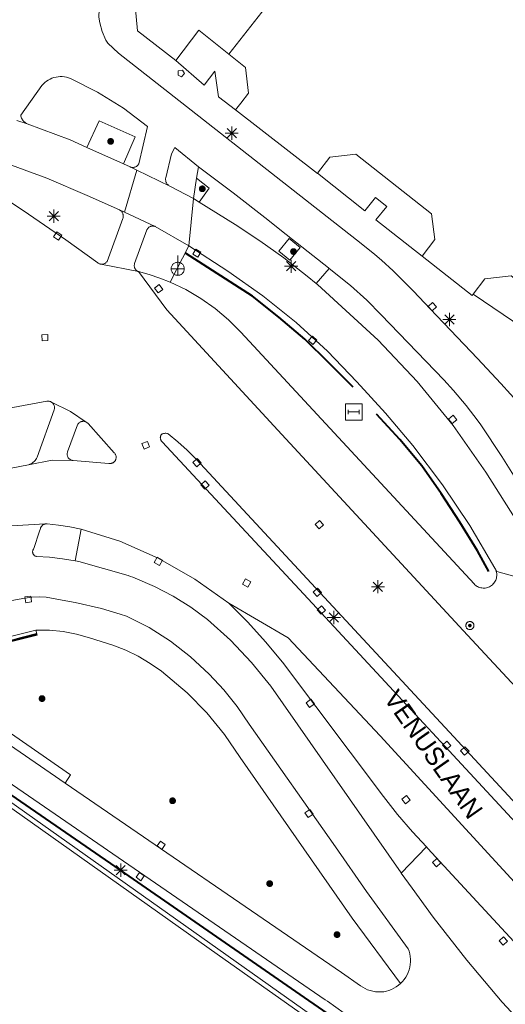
# Model space of a CAD drawing. Header units: metres. Extents: x 135779 to 137489, y 452643 to 455118.
# Tile 474 of 489: x 137192 to 137229, y 454694 to 454769. Entities that reach past the tile are written whole.
import ezdxf

# ---------------------------------------------------------------- set-up
doc = ezdxf.new("R2010")
doc.units = ezdxf.units.M
doc.linetypes.add('DGN_Style_4', pattern=[89.853097, 44.898487, -22.449243, 0.056123, -22.449243])
for name, color, linetype, lineweight in [('KTop_BTD_Groenvoorziening_gras- en kruidachtigen', 62, 'Continuous', 13), ('KTop_ORL_Weg_Straatnaam (t)', 7, 'Continuous', 13), ('KTop_OWG_Verkeerseiland', 2, 'Continuous', 13), ('KTop_OWG_Verkeerseiland_open verharding', 2, 'Continuous', 13), ('KTop_PAL_Lichtmast', 40, 'Continuous', 13), ('KTop_PAL_Portaal', 222, 'Continuous', 13), ('KTop_PND_Grondvlaksituatie van BAG-pand [tachy]', 1, 'Continuous', 13), ('KTop_PUT_Brandkraan of -put', 1, 'Continuous', 13), ('KTop_PUT_Inspectie- of rioolput', 15, 'Continuous', 13), ('KTop_PUT_Kolk', 15, 'Continuous', 13), ('KTop_SHD_Hek (l)', 15, 'DGN_Style_4', 40), ('KTop_SHD_Kademuur', 16, 'Continuous', 13), ('KTop_SHD_Muur', 15, 'Continuous', 13), ('KTop_STM_Abri', 40, 'Continuous', 13), ('KTop_VGO_Boom', 92, 'Continuous', 13), ('KTop_WGD_Fietspad', 40, 'Continuous', 13), ('KTop_WGD_OV-baan', 251, 'Continuous', 13), ('KTop_WGD_Rijbaan_Lokale weg', 251, 'Continuous', 13), ('KTop_WGD_Rijbaan_Lokale weg_OV-strook', 251, 'Continuous', 13), ('KTop_WGD_Voetpad', 251, 'Continuous', 13), ('KTop_WGD_Voetpad_bushalte', 251, 'Continuous', 13)]:
    doc.layers.add(name, color=color, linetype=linetype, lineweight=lineweight)
doc.styles.add('Style-ROVU', font='ROVU.shx')

# ---------------------------------------------------------------- blocks, each defined once
blk = doc.blocks.new('PAL_Lichtmast')
at = {"layer": 'KTop_PAL_Lichtmast'}
for p, q in [((-0.354, -0.354), (0.354, 0.354)), ((0.354, -0.354), (-0.354, 0.354)), ((0, -0.5), (0, 0.5)), ((-0.5, 0), (0.5, 0))]:
    blk.add_line(p, q, dxfattribs=at)
blk = doc.blocks.new('PAL_Portaal')
at = {"layer": 'KTop_PAL_Portaal'}
for p, q in [((0, -0.5), (0, 1)), ((0.5, 0), (-0.5, 0))]:
    blk.add_line(p, q, dxfattribs=at)
at = {"layer": 'KTop_PAL_Portaal', "flags": 128}
blk.add_lwpolyline([(0, 0.5), (-0.052, 0.497), (-0.103, 0.489), (-0.154, 0.475), (-0.203, 0.456), (-0.25, 0.433), (-0.293, 0.404), (-0.334, 0.371), (-0.371, 0.334), (-0.404, 0.293), (-0.433, 0.249), (-0.456, 0.203), (-0.475, 0.154), (-0.489, 0.103), (-0.497, 0.052), (-0.499, 0), (-0.497, -0.052), (-0.489, -0.104), (-0.475, -0.155), (-0.456, -0.203), (-0.433, -0.25), (-0.404, -0.293), (-0.371, -0.334), (-0.334, -0.371), (-0.293, -0.404), (-0.249, -0.433), (-0.203, -0.456), (-0.154, -0.475), (-0.103, -0.489), (-0.052, -0.497), (0, -0.499), (0.052, -0.497), (0.104, -0.489), (0.155, -0.475), (0.203, -0.456), (0.25, -0.433), (0.293, -0.404), (0.334, -0.371), (0.371, -0.334), (0.404, -0.293), (0.433, -0.25), (0.456, -0.203), (0.475, -0.155), (0.489, -0.104), (0.497, -0.052), (0.499, 0), (0.497, 0.052), (0.489, 0.103), (0.475, 0.154), (0.456, 0.203), (0.433, 0.25), (0.404, 0.293), (0.371, 0.334), (0.334, 0.371), (0.293, 0.404), (0.25, 0.433), (0.203, 0.456), (0.155, 0.475), (0.104, 0.489), (0.052, 0.497), (0, 0.5)], dxfattribs=at)
blk = doc.blocks.new('PUT_Kolk')
at = {"layer": 'KTop_PUT_Kolk', "flags": 128}
blk.add_lwpolyline([(0.225, -0.225), (0.225, 0.225), (-0.225, 0.225), (-0.225, -0.225), (0.225, -0.225)], dxfattribs=at)
blk = doc.blocks.new('PUT_Brandkraan_of_-put')
at = {"layer": 'KTop_PUT_Brandkraan of -put'}
for p, q in [((-0.25, 0.034), (0, 0.25)), ((-0.158, -0.25), (-0.25, 0.034)), ((0, 0.25), (0.25, 0.033)), ((0.25, 0.033), (0.158, -0.25)), ((0.158, -0.25), (-0.158, -0.25))]:
    blk.add_line(p, q, dxfattribs=at)
blk = doc.blocks.new('PUT_Inspectie-_of_rioolput')
at = {"layer": 'KTop_PUT_Inspectie- of rioolput', "flags": 128}
for points in [[(0.31, 0), (0.308, 0.032), (0.303, 0.064), (0.294, 0.095), (0.283, 0.126), (0.268, 0.155), (0.25, 0.182), (0.23, 0.207), (0.207, 0.23), (0.182, 0.25), (0.154, 0.268), (0.126, 0.283), (0.095, 0.294), (0.064, 0.303), (0.032, 0.308), (0, 0.309), (-0.032, 0.308), (-0.064, 0.303), (-0.096, 0.294), (-0.126, 0.283), (-0.155, 0.268), (-0.182, 0.25), (-0.207, 0.23), (-0.23, 0.207), (-0.25, 0.182), (-0.268, 0.154), (-0.283, 0.126), (-0.294, 0.095), (-0.303, 0.064), (-0.308, 0.032), (-0.309, 0), (-0.308, -0.032), (-0.303, -0.064), (-0.294, -0.096), (-0.283, -0.126), (-0.268, -0.155), (-0.25, -0.182), (-0.23, -0.207), (-0.207, -0.23), (-0.182, -0.25), (-0.155, -0.268), (-0.126, -0.283), (-0.096, -0.294), (-0.064, -0.303), (-0.032, -0.308), (0, -0.309), (0.032, -0.308), (0.064, -0.303), (0.095, -0.294), (0.126, -0.283), (0.155, -0.268), (0.182, -0.25), (0.207, -0.23), (0.23, -0.207), (0.25, -0.182), (0.268, -0.155), (0.283, -0.126), (0.294, -0.096), (0.303, -0.064), (0.308, -0.032), (0.31, 0)], [(0.095, 0), (0.094, 0.009), (0.092, 0.019), (0.09, 0.029), (0.086, 0.038), (0.082, 0.047), (0.076, 0.055), (0.07, 0.063), (0.063, 0.07), (0.055, 0.076), (0.047, 0.082), (0.038, 0.086), (0.029, 0.09), (0.019, 0.092), (0.009, 0.094), (0, 0.094), (-0.01, 0.094), (-0.02, 0.092), (-0.029, 0.09), (-0.039, 0.086), (-0.048, 0.082), (-0.056, 0.076), (-0.064, 0.07), (-0.071, 0.063), (-0.077, 0.055), (-0.082, 0.047), (-0.087, 0.038), (-0.09, 0.029), (-0.093, 0.019), (-0.094, 0.009), (-0.095, 0), (-0.094, -0.01), (-0.093, -0.02), (-0.09, -0.029), (-0.087, -0.039), (-0.082, -0.048), (-0.077, -0.056), (-0.071, -0.064), (-0.064, -0.071), (-0.056, -0.077), (-0.047, -0.082), (-0.039, -0.087), (-0.029, -0.09), (-0.02, -0.093), (-0.01, -0.094), (0, -0.095), (0.009, -0.094), (0.019, -0.093), (0.029, -0.09), (0.038, -0.087), (0.047, -0.082), (0.055, -0.077), (0.063, -0.071), (0.07, -0.064), (0.076, -0.056), (0.082, -0.047), (0.086, -0.039), (0.09, -0.029), (0.092, -0.02), (0.094, -0.01), (0.095, 0)], [(0.035, 0), (0.034, 0.003), (0.034, 0.007), (0.033, 0.01), (0.031, 0.014), (0.03, 0.017), (0.028, 0.02), (0.026, 0.023), (0.023, 0.026), (0.02, 0.028), (0.017, 0.03), (0.014, 0.031), (0.01, 0.033), (0.007, 0.034), (0.003, 0.034), (0, 0.034), (-0.004, 0.034), (-0.007, 0.034), (-0.011, 0.033), (-0.014, 0.031), (-0.018, 0.03), (-0.021, 0.028), (-0.023, 0.026), (-0.026, 0.023), (-0.028, 0.02), (-0.03, 0.017), (-0.032, 0.014), (-0.033, 0.01), (-0.034, 0.007), (-0.035, 0.003), (-0.035, 0), (-0.035, -0.004), (-0.034, -0.007), (-0.033, -0.011), (-0.032, -0.014), (-0.03, -0.018), (-0.028, -0.021), (-0.026, -0.023), (-0.023, -0.026), (-0.021, -0.028), (-0.017, -0.03), (-0.014, -0.032), (-0.011, -0.033), (-0.007, -0.034), (-0.004, -0.035), (0, -0.035), (0.003, -0.035), (0.007, -0.034), (0.01, -0.033), (0.014, -0.032), (0.017, -0.03), (0.02, -0.028), (0.023, -0.026), (0.026, -0.023), (0.028, -0.021), (0.03, -0.017), (0.031, -0.014), (0.033, -0.011), (0.034, -0.007), (0.034, -0.004), (0.035, 0)], [(0.01, 0.02), (0.007, 0.02), (0.005, 0.021), (0.003, 0.022), (0.001, 0.022), (-0.001, 0.022), (-0.004, 0.022), (-0.006, 0.021), (-0.008, 0.02), (-0.01, 0.019), (-0.012, 0.018), (-0.014, 0.017), (-0.016, 0.015), (-0.017, 0.013), (-0.019, 0.012), (-0.02, 0.009), (-0.021, 0.007), (-0.022, 0.005), (-0.022, 0.003), (-0.022, 0.001), (-0.022, -0.001), (-0.022, -0.004), (-0.022, -0.006), (-0.021, -0.008), (-0.02, -0.01), (-0.019, -0.012), (-0.017, -0.014), (-0.016, -0.016), (-0.014, -0.017), (-0.012, -0.019), (-0.01, -0.02), (-0.008, -0.021), (-0.006, -0.022), (-0.003, -0.022), (-0.001, -0.022), (0.001, -0.022), (0.003, -0.022), (0.005, -0.022), (0.008, -0.021), (0.01, -0.02), (0.012, -0.019), (0.014, -0.017), (0.015, -0.016), (0.017, -0.014), (0.018, -0.012), (0.02, -0.01), (0.02, -0.008), (0.021, -0.006), (0.022, -0.003), (0.022, -0.001), (0.022, 0.001), (0.022, 0.003), (0.021, 0.005), (0.02, 0.008), (0.019, 0.01), (0.018, 0.012), (0.017, 0.014), (0.015, 0.015), (0.013, 0.017), (0.012, 0.018), (0.01, 0.02)]]:
    blk.add_lwpolyline(points, dxfattribs=at)
blk = doc.blocks.new('STM_Abri')
at = {"layer": 'KTop_STM_Abri', "flags": 128}
for points in [[(0.625, -0.625), (0.625, 0.625), (-0.625, 0.625), (-0.625, -0.625), (0.625, -0.625)], [(-0.4165, -0.1565), (-0.4165, 0.1565)], [(-0.4165, 0), (0.4165, 0)], [(0.4165, -0.1565), (0.4165, 0.1565)]]:
    blk.add_lwpolyline(points, dxfattribs=at)
blk = doc.blocks.new('VGO_Boom')
at = {"layer": 'KTop_VGO_Boom', "flags": 128}
for points in [[(0.215, 0), (0.214, 0.022), (0.21, 0.045), (0.204, 0.066), (0.196, 0.087), (0.186, 0.108), (0.174, 0.126), (0.16, 0.144), (0.144, 0.16), (0.126, 0.174), (0.107, 0.186), (0.087, 0.196), (0.066, 0.204), (0.045, 0.21), (0.022, 0.214), (-0.001, 0.215), (-0.023, 0.214), (-0.045, 0.21), (-0.067, 0.204), (-0.088, 0.196), (-0.108, 0.186), (-0.127, 0.174), (-0.144, 0.16), (-0.16, 0.144), (-0.174, 0.126), (-0.187, 0.107), (-0.197, 0.087), (-0.205, 0.066), (-0.211, 0.045), (-0.214, 0.022), (-0.215, -0.001), (-0.214, -0.023), (-0.211, -0.045), (-0.205, -0.067), (-0.197, -0.088), (-0.187, -0.108), (-0.174, -0.127), (-0.16, -0.144), (-0.144, -0.16), (-0.127, -0.174), (-0.108, -0.187), (-0.088, -0.197), (-0.067, -0.205), (-0.045, -0.211), (-0.023, -0.214), (0, -0.215), (0.022, -0.214), (0.045, -0.211), (0.066, -0.205), (0.087, -0.197), (0.108, -0.187), (0.126, -0.174), (0.144, -0.16), (0.16, -0.144), (0.174, -0.127), (0.186, -0.108), (0.196, -0.088), (0.204, -0.067), (0.21, -0.045), (0.214, -0.023), (0.215, -0.001)], [(0.155, 0), (0.154, 0.016), (0.152, 0.032), (0.147, 0.048), (0.142, 0.063), (0.134, 0.078), (0.125, 0.091), (0.115, 0.104), (0.104, 0.115), (0.091, 0.125), (0.077, 0.134), (0.063, 0.142), (0.048, 0.147), (0.032, 0.152), (0.016, 0.154), (-0.001, 0.155), (-0.017, 0.154), (-0.033, 0.152), (-0.048, 0.147), (-0.064, 0.142), (-0.078, 0.134), (-0.092, 0.125), (-0.104, 0.115), (-0.116, 0.104), (-0.126, 0.091), (-0.135, 0.077), (-0.142, 0.063), (-0.148, 0.048), (-0.152, 0.032), (-0.155, 0.016), (-0.155, -0.001), (-0.155, -0.017), (-0.152, -0.033), (-0.148, -0.048), (-0.142, -0.064), (-0.135, -0.078), (-0.126, -0.092), (-0.116, -0.104), (-0.104, -0.116), (-0.092, -0.126), (-0.078, -0.135), (-0.064, -0.142), (-0.048, -0.148), (-0.033, -0.152), (-0.017, -0.155), (0, -0.155), (0.016, -0.155), (0.032, -0.152), (0.048, -0.148), (0.063, -0.142), (0.078, -0.135), (0.091, -0.126), (0.104, -0.116), (0.115, -0.104), (0.125, -0.092), (0.134, -0.078), (0.142, -0.064), (0.147, -0.048), (0.152, -0.033), (0.154, -0.017), (0.155, -0.001)], [(0.095, 0), (0.094, 0.01), (0.093, 0.02), (0.09, 0.029), (0.087, 0.039), (0.082, 0.048), (0.077, 0.056), (0.071, 0.064), (0.064, 0.071), (0.056, 0.077), (0.047, 0.082), (0.039, 0.087), (0.029, 0.09), (0.02, 0.093), (0.01, 0.094), (-0.001, 0.095), (-0.01, 0.094), (-0.02, 0.093), (-0.03, 0.09), (-0.039, 0.087), (-0.048, 0.082), (-0.056, 0.077), (-0.064, 0.071), (-0.071, 0.064), (-0.077, 0.056), (-0.083, 0.047), (-0.087, 0.039), (-0.091, 0.029), (-0.093, 0.02), (-0.095, 0.01), (-0.095, -0.001), (-0.095, -0.01), (-0.093, -0.02), (-0.091, -0.03), (-0.087, -0.039), (-0.083, -0.048), (-0.077, -0.056), (-0.071, -0.064), (-0.064, -0.071), (-0.056, -0.077), (-0.048, -0.083), (-0.039, -0.087), (-0.03, -0.091), (-0.02, -0.093), (-0.01, -0.095), (0, -0.095), (0.01, -0.095), (0.02, -0.093), (0.029, -0.091), (0.039, -0.087), (0.048, -0.083), (0.056, -0.077), (0.064, -0.071), (0.071, -0.064), (0.077, -0.056), (0.082, -0.048), (0.087, -0.039), (0.09, -0.03), (0.093, -0.02), (0.094, -0.01), (0.095, -0.001)], [(0.035, 0), (0.035, 0.004), (0.034, 0.007), (0.033, 0.011), (0.032, 0.014), (0.03, 0.018), (0.028, 0.021), (0.026, 0.023), (0.023, 0.026), (0.021, 0.028), (0.017, 0.03), (0.014, 0.032), (0.011, 0.033), (0.007, 0.034), (0.004, 0.035), (-0.001, 0.035), (-0.004, 0.035), (-0.008, 0.034), (-0.011, 0.033), (-0.015, 0.032), (-0.018, 0.03), (-0.021, 0.028), (-0.024, 0.026), (-0.027, 0.023), (-0.029, 0.021), (-0.031, 0.017), (-0.032, 0.014), (-0.034, 0.011), (-0.035, 0.007), (-0.035, 0.004), (-0.035, -0.001), (-0.035, -0.004), (-0.035, -0.008), (-0.034, -0.011), (-0.032, -0.015), (-0.031, -0.018), (-0.029, -0.021), (-0.027, -0.024), (-0.024, -0.027), (-0.021, -0.029), (-0.018, -0.031), (-0.015, -0.032), (-0.011, -0.034), (-0.008, -0.035), (-0.004, -0.035), (0, -0.035), (0.004, -0.035), (0.007, -0.035), (0.011, -0.034), (0.014, -0.032), (0.018, -0.031), (0.021, -0.029), (0.023, -0.027), (0.026, -0.024), (0.028, -0.021), (0.03, -0.018), (0.032, -0.015), (0.033, -0.011), (0.034, -0.008), (0.035, -0.004), (0.035, 0)]]:
    blk.add_lwpolyline(points, dxfattribs=at)

msp = doc.modelspace()

# ---------------------------------------------------------------- linework, layer by layer
at = {"layer": 'KTop_BTD_Groenvoorziening_gras- en kruidachtigen', "flags": 128}
msp.add_lwpolyline([(137203.861, 454766.021), (137205.611, 454768.341), (137207.881, 454766.511)], dxfattribs=at)
at = {"layer": 'KTop_OWG_Verkeerseiland', "flags": 128}
msp.add_lwpolyline([(137199.866, 454758.184), (137200.762, 454760.215), (137198.027, 454761.442), (137197.099, 454759.409)], dxfattribs=at)
at = {"layer": 'KTop_OWG_Verkeerseiland_open verharding', "flags": 128}
for points in [[(137205.636, 454755.276), (137206.384, 454756.33), (137205.424, 454757.079)], [(137212.511, 454750.863), (137213.285, 454751.808), (137212.449, 454752.492), (137211.675, 454751.547), (137212.511, 454750.863)]]:
    msp.add_lwpolyline(points, dxfattribs=at)
at = {"layer": 'KTop_PND_Grondvlaksituatie van BAG-pand [tachy]', "flags": 128}
for points in [[(137207.881, 454766.511), (137214.571, 454775.031), (137214.647, 454774.971)], [(137207.881, 454766.511), (137209.131, 454765.501), (137209.361, 454763.541), (137208.777, 454762.776), (137208.391, 454762.271)], [(137208.391, 454762.271), (137214.601, 454757.441), (137214.621, 454757.468)], [(137214.621, 454757.468), (137215.541, 454758.691), (137217.521, 454758.901), (137223.281, 454754.381), (137223.521, 454752.431), (137222.559, 454751.172)], [(137222.559, 454751.172), (137226.351, 454748.171), (137226.441, 454748.287)], [(137232.631, 454751.321), (137230.551, 454748.681), (137229.311, 454749.671), (137227.331, 454749.431), (137226.441, 454748.287)]]:
    msp.add_lwpolyline(points, dxfattribs=at)
at = {"layer": 'KTop_SHD_Hek (l)', "flags": 128}
for points in [[(137217.308, 454741.213), (137215.499, 454743.035), (137213.643, 454744.858), (137211.665, 454746.524), (137209.664, 454748.111), (137204.597, 454751.401)], [(137227.612, 454727.215), (137226.769, 454728.782), (137225.415, 454730.954), (137224.006, 454733.137), (137222.523, 454735.227), (137220.871, 454737.24), (137219.095, 454739.171)], [(137185.028, 454719.612), (137186.815, 454720.43), (137188.571, 454721.114), (137190.348, 454721.696), (137192.113, 454722.169), (137193.302, 454722.471)], [(137217.18, 454692.392), (137199.661, 454704.511), (137185.771, 454714.081), (137181.171, 454717.219)]]:
    msp.add_lwpolyline(points, dxfattribs=at)
at = {"layer": 'KTop_SHD_Kademuur', "flags": 128}
for points in [[(137180.28, 454717.073), (137180.626, 454716.835), (137180.653, 454716.854), (137183.28, 454714.955), (137206.993, 454698.133), (137239.187, 454675.368), (137243.935, 454672.141), (137248.728, 454668.98), (137253.565, 454665.887), (137258.444, 454662.861), (137263.364, 454659.904), (137265.579, 454658.603), (137296.231, 454640.91), (137328.992, 454622.205), (137367.565, 454600), (137394.533, 454584.224), (137416.351, 454571.017)], [(137180.596, 454717.3), (137180.944, 454717.061), (137183.476, 454715.232), (137216.678, 454691.7)]]:
    msp.add_lwpolyline(points, dxfattribs=at)
at = {"layer": 'KTop_SHD_Muur', "flags": 128}
for points in [[(137193.23, 454722.759), (137190.792, 454722.138), (137190.718, 454722.117), (137189.172, 454721.645), (137187.651, 454721.097), (137186.158, 454720.475), (137184.699, 454719.779)], [(137193.23, 454722.759), (137193.327, 454722.374), (137190.897, 454721.756), (137189.521, 454721.343), (137188.008, 454720.81), (137186.523, 454720.202), (137185.256, 454719.608)], [(137184.031, 454718.979), (137195.454, 454711.136)], [(137185.256, 454719.608), (137185.342, 454719.549), (137187.01, 454718.411), (137186.782, 454718.048), (137195.841, 454711.761), (137195.454, 454711.136)]]:
    msp.add_lwpolyline(points, dxfattribs=at)
at = {"layer": 'KTop_WGD_Fietspad', "flags": 128}
for points in [[(137231.386, 454738.171), (137230.527, 454739.283), (137230.004, 454739.865), (137228.541, 454741.491), (137226.771, 454743.391), (137223.161, 454747.151), (137221.901, 454748.509), (137220.348, 454750.056), (137219.463, 454750.852), (137218.957, 454751.285), (137217.921, 454752.121), (137199.491, 454766.591), (137198.683, 454767.34), (137198.531, 454767.568), (137198.269, 454768.221), (137198.082, 454768.899), (137198.007, 454769.319), (137198.024, 454769.901), (137198.118, 454770.459)], [(137200.375, 454757.947), (137200.418, 454757.93), (137200.462, 454757.918), (137200.507, 454757.909), (137200.552, 454757.904), (137200.598, 454757.903), (137200.644, 454757.906), (137200.689, 454757.914), (137200.734, 454757.925), (137200.777, 454757.941), (137200.819, 454757.96), (137200.858, 454757.982), (137200.896, 454758.009), (137200.931, 454758.038), (137200.964, 454758.07), (137200.993, 454758.106), (137201.019, 454758.143), (137201.042, 454758.183), (137201.711, 454761.005), (137199.871, 454762.4), (137197.911, 454763.622), (137195.849, 454764.661), (137195.699, 454764.717), (137195.545, 454764.761), (137195.388, 454764.79), (137195.229, 454764.806), (137195.069, 454764.809), (137194.91, 454764.797), (137194.752, 454764.772), (137194.597, 454764.733), (137194.446, 454764.681), (137194.3, 454764.616), (137194.16, 454764.538), (137194.027, 454764.449), (137193.903, 454764.349), (137193.787, 454764.238), (137193.682, 454764.118), (137192.074, 454761.877), (137192.09, 454761.8), (137192.113, 454761.724), (137192.142, 454761.651), (137192.177, 454761.58), (137192.219, 454761.513), (137192.266, 454761.45), (137192.318, 454761.391), (137192.376, 454761.337), (137192.438, 454761.288), (137192.504, 454761.245), (137192.573, 454761.208)], [(137203.39, 454756.488), (137203.347, 454756.512), (137203.306, 454756.539), (137203.267, 454756.57), (137203.232, 454756.604), (137203.199, 454756.641), (137203.17, 454756.681), (137203.144, 454756.723), (137203.122, 454756.767), (137203.104, 454756.813), (137203.09, 454756.86), (137203.08, 454756.909), (137203.074, 454756.958), (137203.072, 454757.007), (137203.075, 454757.056), (137203.082, 454757.105), (137203.522, 454758.929), (137203.776, 454759.41), (137205.572, 454757.946)], [(137215.505, 454750.22), (137215.449, 454750.264), (137211.885, 454753.092), (137210.851, 454753.912), (137208.215, 454755.962), (137205.572, 454757.946)], [(137198.162, 454750.556), (137198.207, 454750.553), (137198.251, 454750.553), (137198.296, 454750.558), (137198.34, 454750.566), (137198.383, 454750.579), (137198.424, 454750.595), (137198.464, 454750.615), (137198.502, 454750.639), (137198.538, 454750.666), (137198.571, 454750.696), (137198.602, 454750.729), (137198.629, 454750.764), (137199.832, 454754.034), (137199.845, 454754.08), (137199.854, 454754.127), (137199.859, 454754.175), (137199.859, 454754.223), (137199.856, 454754.27), (137199.848, 454754.318), (137199.835, 454754.364), (137199.819, 454754.409), (137199.799, 454754.452), (137199.775, 454754.494), (137199.747, 454754.533), (137199.716, 454754.569), (137199.682, 454754.603), (137199.645, 454754.634), (137199.606, 454754.661), (137199.564, 454754.684)], [(137201.006, 454749.992), (137200.968, 454750.008), (137200.931, 454750.027), (137200.896, 454750.049), (137200.863, 454750.074), (137200.833, 454750.102), (137200.805, 454750.133), (137200.779, 454750.166), (137200.757, 454750.201), (137200.738, 454750.238), (137200.723, 454750.276), (137200.71, 454750.316), (137200.702, 454750.356), (137200.696, 454750.397), (137200.695, 454750.439), (137200.697, 454750.48), (137200.703, 454750.521), (137200.712, 454750.562), (137200.725, 454750.601), (137201.654, 454753.162), (137201.673, 454753.2), (137201.695, 454753.236), (137201.719, 454753.27), (137201.747, 454753.301), (137201.777, 454753.331), (137201.81, 454753.357), (137201.845, 454753.381), (137201.882, 454753.401), (137201.92, 454753.419), (137201.96, 454753.433), (137202.001, 454753.443), (137202.042, 454753.45), (137202.084, 454753.454), (137202.126, 454753.453), (137202.168, 454753.45), (137202.21, 454753.442), (137202.25, 454753.431), (137202.29, 454753.417)], [(137215.505, 454750.22), (137217.124, 454748.935), (137218.353, 454747.814), (137219.443, 454746.706), (137224.215, 454741.764), (137224.952, 454740.967), (137225.913, 454739.826), (137226.811, 454738.636), (137227.008, 454738.349), (137228.6, 454735.949), (137230.125, 454733.505), (137231.459, 454731.229), (137231.575, 454731.031), (137234.405, 454726.868), (137234.424, 454726.839)], [(137192.672, 454735.32), (137192.765, 454735.354), (137192.855, 454735.396), (137192.94, 454735.446), (137193.021, 454735.504), (137193.095, 454735.569), (137193.164, 454735.64), (137193.225, 454735.718), (137193.28, 454735.801), (137193.326, 454735.888), (137194.61, 454739.479), (137194.622, 454739.522), (137194.63, 454739.566), (137194.635, 454739.61), (137194.636, 454739.655), (137194.632, 454739.699), (137194.626, 454739.743), (137194.615, 454739.786), (137194.6, 454739.829), (137194.583, 454739.869), (137194.561, 454739.908), (137194.536, 454739.946), (137194.509, 454739.98), (137194.478, 454740.013), (137194.445, 454740.042), (137194.409, 454740.069)], [(137196.063, 454735.635), (137196.022, 454735.638), (137195.981, 454735.645), (137195.941, 454735.655), (137195.902, 454735.669), (137195.864, 454735.686), (137195.828, 454735.706), (137195.794, 454735.73), (137195.762, 454735.756), (137195.732, 454735.785), (137195.705, 454735.816), (137195.68, 454735.849), (137195.659, 454735.885), (137195.64, 454735.922), (137195.625, 454735.96), (137195.614, 454736), (137195.605, 454736.041), (137195.601, 454736.082), (137195.599, 454736.123), (137195.602, 454736.164), (137195.608, 454736.205), (137195.617, 454736.246), (137195.63, 454736.285), (137196.377, 454738.349), (137196.399, 454738.387), (137196.424, 454738.422), (137196.453, 454738.456), (137196.484, 454738.486), (137196.517, 454738.514), (137196.553, 454738.539), (137196.591, 454738.56), (137196.631, 454738.579), (137196.672, 454738.593), (137196.714, 454738.604), (137196.757, 454738.612), (137196.801, 454738.615), (137196.844, 454738.615), (137196.888, 454738.611), (137196.931, 454738.603), (137196.973, 454738.591), (137197.014, 454738.576), (137197.053, 454738.557)], [(137196.217, 454728.017), (137195.241, 454728.174), (137194.259, 454728.284), (137193.272, 454728.347), (137193.241, 454728.354), (137193.212, 454728.365), (137193.183, 454728.377), (137193.155, 454728.392), (137193.129, 454728.409), (137193.104, 454728.429), (137193.081, 454728.45), (137193.06, 454728.474), (137193.041, 454728.499), (137193.024, 454728.526), (137193.01, 454728.554), (137192.998, 454728.583), (137192.988, 454728.613), (137192.981, 454728.643), (137192.977, 454728.675), (137192.976, 454728.706), (137192.977, 454728.737), (137192.98, 454728.769), (137192.987, 454728.8), (137192.996, 454728.83), (137193.008, 454728.859), (137193.022, 454728.887), (137193.038, 454728.914), (137193.081, 454729.041), (137193.471, 454730.19), (137193.57, 454730.483), (137193.582, 454730.522), (137193.598, 454730.559), (137193.609, 454730.58), (137193.617, 454730.595), (137193.639, 454730.629), (137193.663, 454730.661), (137193.691, 454730.691), (137193.721, 454730.719), (137193.753, 454730.744), (137193.787, 454730.765), (137193.823, 454730.784), (137193.861, 454730.8), (137193.899, 454730.812), (137193.939, 454730.821)], [(137196.217, 454728.017), (137196.348, 454727.992), (137196.479, 454727.967), (137200.235, 454726.9), (137200.415, 454726.836), (137200.594, 454726.77), (137200.773, 454726.703), (137202.231, 454726.078), (137203.637, 454725.342), (137204.983, 454724.501), (137206.259, 454723.558), (137207.998, 454721.999), (137209.605, 454720.304), (137211.069, 454718.485), (137220.956, 454704.327), (137220.974, 454704.302)], [(137190.25, 454724.794), (137192.383, 454725.173), (137192.923, 454725.247), (137193.468, 454725.279), (137194.013, 454725.269), (137195.766, 454724.932), (137196.216, 454724.846), (137198.195, 454724.405), (137199.62, 454723.958), (137200.097, 454723.809), (137201.821, 454722.941), (137203.453, 454721.91), (137204.978, 454720.726), (137206.381, 454719.401), (137207.492, 454718.22), (137208.505, 454716.954), (137209.414, 454715.611), (137215.973, 454706.293), (137218.34, 454702.899), (137221.498, 454698.551), (137221.568, 454698.358), (137221.622, 454698.159), (137221.657, 454697.956), (137221.676, 454697.751), (137221.676, 454697.546), (137221.659, 454697.34), (137221.624, 454697.138), (137221.572, 454696.939), (137221.502, 454696.745), (137221.416, 454696.558), (137221.315, 454696.379), (137221.198, 454696.21), (137221.067, 454696.051), (137220.923, 454695.904)], [(137217.616, 454692.993), (137217.495, 454693.059), (137217.376, 454693.127), (137217.257, 454693.197), (137215.364, 454694.553), (137215.196, 454694.668), (137181.774, 454717.625), (137181.422, 454717.867)], [(137195.454, 454711.136), (137216.422, 454696.736), (137217.878, 454695.736), (137218.049, 454695.62), (137218.229, 454695.518), (137218.418, 454695.433), (137218.613, 454695.365), (137218.814, 454695.314), (137219.018, 454695.28), (137219.224, 454695.265), (137219.431, 454695.267), (137219.637, 454695.287), (137219.84, 454695.326), (137220.039, 454695.381), (137220.233, 454695.454), (137220.42, 454695.544), (137220.598, 454695.649), (137220.766, 454695.769), (137220.923, 454695.904)], [(137242.843, 454681.407), (137240.132, 454683.517), (137237.502, 454685.728), (137234.958, 454688.037), (137234.609, 454688.373), (137234.262, 454688.709), (137233.915, 454689.047), (137232.123, 454690.831), (137230.363, 454692.646), (137228.637, 454694.494), (137225.96, 454697.68), (137223.399, 454700.959), (137221.81, 454703.15), (137220.974, 454704.302)]]:
    msp.add_lwpolyline(points, dxfattribs=at)
at = {"layer": 'KTop_WGD_OV-baan', "flags": 128}
for points in [[(137192.573, 454761.208), (137191.779, 454761.456)], [(137192.573, 454761.208), (137195.823, 454760.002), (137197.099, 454759.409)], [(137197.099, 454759.409), (137199.866, 454758.184)], [(137199.564, 454754.684), (137197.108, 454755.783), (137194.044, 454757.092), (137190.116, 454758.541), (137190.077, 454758.554), (137190.037, 454758.564), (137189.996, 454758.57), (137189.955, 454758.573), (137189.914, 454758.571), (137189.873, 454758.567), (137189.833, 454758.558), (137189.794, 454758.546), (137189.755, 454758.531), (137189.719, 454758.512)], [(137199.866, 454758.184), (137200.375, 454757.947)], [(137200.878, 454757.704), (137200.375, 454757.947)], [(137199.961, 454754.5), (137200.878, 454757.704)], [(137205.204, 454755.533), (137204.841, 454751.944)], [(137205.204, 454755.533), (137205.636, 454755.276)], [(137205.636, 454755.276), (137208.348, 454753.566), (137210.228, 454752.334), (137212.059, 454751.029), (137213.837, 454749.654), (137214.512, 454749.097)], [(137199.564, 454754.684), (137199.961, 454754.5)], [(137204.841, 454751.944), (137207.813, 454750.012), (137210.457, 454748.149), (137212.978, 454746.122), (137215.367, 454743.941), (137217.609, 454741.622), (137219.774, 454739.232), (137221.86, 454736.772), (137224.112, 454733.794), (137226.186, 454730.689), (137228.074, 454727.468), (137228.092, 454727.437), (137228.11, 454727.406), (137228.126, 454727.375)], [(137232.791, 454725.929), (137231.13, 454728.82), (137227.398, 454734.744), (137224.924, 454738.292), (137222.192, 454741.647), (137219.219, 454744.789), (137214.606, 454749.02), (137214.512, 454749.097)], [(137228.126, 454727.375), (137228.22, 454727.206), (137232.791, 454725.929)]]:
    msp.add_lwpolyline(points, dxfattribs=at)
at = {"layer": 'KTop_WGD_Rijbaan_Lokale weg', "flags": 128}
for points in [[(137200.878, 454757.704), (137203.39, 454756.488)], [(137188.875, 454756.869), (137192.246, 454754.643), (137195.489, 454752.4), (137197.923, 454750.651), (137197.961, 454750.625), (137198.001, 454750.603), (137198.043, 454750.585), (137198.087, 454750.571), (137198.112, 454750.565), (137198.137, 454750.56), (137198.162, 454750.556)], [(137203.39, 454756.488), (137205.204, 454755.533)], [(137202.29, 454753.417), (137199.961, 454754.5)], [(137204.841, 454751.944), (137202.29, 454753.417)], [(137198.162, 454750.556), (137201.006, 454749.992)], [(137201.006, 454749.992), (137203.159, 454747.093), (137207.384, 454742.507), (137212.209, 454737.295), (137226.01, 454722.368), (137236.651, 454710.899), (137244.253, 454702.784), (137246.715, 454700.126), (137248.758, 454697.922), (137252.99, 454693.852), (137257.319, 454690.098), (137261.687, 454686.683), (137265.728, 454683.897), (137270.451, 454681.029), (137285.74, 454672.234), (137306.902, 454660.369), (137310.595, 454658.298), (137337.328, 454643.156), (137363.596, 454628.322), (137369.797, 454628.669)], [(137194.409, 454740.069), (137194.368, 454740.094), (137194.325, 454740.115), (137194.28, 454740.131), (137194.234, 454740.144), (137194.187, 454740.152), (137194.139, 454740.156), (137194.092, 454740.156), (137194.044, 454740.151), (137191.202, 454739.623)], [(137197.053, 454738.557), (137195.863, 454739.356), (137194.409, 454740.069)], [(137196.063, 454735.635), (137198.771, 454735.411), (137198.812, 454735.407), (137198.853, 454735.406), (137198.894, 454735.408), (137198.935, 454735.415), (137198.975, 454735.425), (137199.014, 454735.438), (137199.052, 454735.454), (137199.089, 454735.474), (137199.123, 454735.497), (137199.155, 454735.522), (137199.185, 454735.551), (137199.213, 454735.582), (137199.237, 454735.615), (137199.259, 454735.65), (137199.277, 454735.687), (137199.293, 454735.725), (137199.305, 454735.765), (137199.313, 454735.805), (137199.318, 454735.846), (137199.32, 454735.887), (137199.317, 454735.928), (137199.312, 454735.969), (137199.302, 454736.009), (137199.29, 454736.049), (137199.274, 454736.087), (137199.255, 454736.123), (137199.232, 454736.158), (137199.207, 454736.191), (137199.179, 454736.221), (137197.195, 454738.445), (137197.164, 454738.478), (137197.129, 454738.508), (137197.092, 454738.534), (137197.053, 454738.557)], [(137242.16, 454696.075), (137225.276, 454714.317), (137213.5, 454727.004), (137205.406, 454735.734), (137204.725, 454736.412), (137204.016, 454737.06), (137203.279, 454737.677), (137203.221, 454737.692), (137203.161, 454737.702), (137203.101, 454737.707), (137203.041, 454737.707), (137202.981, 454737.702), (137202.922, 454737.692), (137202.864, 454737.677), (137202.807, 454737.657), (137202.783, 454737.633), (137202.76, 454737.608), (137202.74, 454737.58), (137202.723, 454737.551), (137202.708, 454737.521), (137202.695, 454737.489), (137202.686, 454737.457), (137202.679, 454737.423), (137202.675, 454737.389), (137202.674, 454737.355), (137202.676, 454737.322), (137202.681, 454737.288), (137202.689, 454737.255), (137202.7, 454737.223), (137202.714, 454737.191), (137202.73, 454737.162), (137202.748, 454737.133), (137202.769, 454737.106), (137202.793, 454737.082), (137202.818, 454737.059), (137214.231, 454724.782), (137223.64, 454714.624), (137241.42, 454695.416)], [(137192.672, 454735.32), (137194.472, 454735.662), (137196.063, 454735.635)], [(137191.357, 454735.047), (137192.672, 454735.32)], [(137193.939, 454730.821), (137191.386, 454730.674), (137190.877, 454730.6)], [(137196.654, 454730.434), (137195.802, 454730.604), (137194.943, 454730.734), (137194.079, 454730.825), (137193.939, 454730.821)], [(137207.887, 454724.791), (137205.286, 454726.636), (137202.515, 454728.215), (137199.601, 454729.512), (137196.658, 454730.433), (137196.654, 454730.434)], [(137284.589, 454657.722), (137286.185, 454660.543), (137276.161, 454666.239), (137268.096, 454670.828), (137264.407, 454672.91), (137259.552, 454675.779), (137254.897, 454678.964), (137250.464, 454682.45), (137245.813, 454686.465), (137241.129, 454691.148), (137239.05, 454693.36), (137235.591, 454697.04), (137227.841, 454705.492), (137219.368, 454714.724), (137212.375, 454722.173), (137207.887, 454724.791)]]:
    msp.add_lwpolyline(points, dxfattribs=at)
at = {"layer": 'KTop_WGD_Rijbaan_Lokale weg_OV-strook', "flags": 128}
for points in [[(137228.126, 454727.375), (137228.16, 454727.296), (137228.188, 454727.215), (137228.208, 454727.131), (137228.221, 454727.046), (137228.226, 454726.96), (137228.224, 454726.875), (137228.215, 454726.789), (137228.198, 454726.705), (137228.174, 454726.622), (137228.143, 454726.542), (137228.106, 454726.465), (137228.062, 454726.391), (137228.011, 454726.322), (137227.955, 454726.257), (137227.893, 454726.197), (137227.827, 454726.142), (137227.756, 454726.094), (137227.681, 454726.052), (137227.602, 454726.016), (137227.521, 454725.988), (137227.438, 454725.966), (137227.354, 454725.952), (137227.268, 454725.945), (137227.182, 454725.946), (137227.096, 454725.954), (137227.012, 454725.969), (137226.929, 454725.992), (137226.848, 454726.021), (137226.77, 454726.058), (137226.696, 454726.101), (137226.626, 454726.15), (137226.56, 454726.205), (137226.499, 454726.266), (137208.79, 454745.397), (137207.852, 454746.335), (137206.838, 454747.189), (137205.755, 454747.954), (137204.61, 454748.624), (137203.413, 454749.194)], [(137222.882, 454706.285), (137221.815, 454707.44), (137220.694, 454708.758), (137219.627, 454710.12), (137211.944, 454720.308), (137210.667, 454721.869), (137209.313, 454723.365), (137207.887, 454724.791)], [(137222.882, 454706.285), (137222.989, 454706.169), (137223.913, 454705.169), (137236.701, 454691.323), (137241.288, 454686.356), (137244.468, 454683.452)]]:
    msp.add_lwpolyline(points, dxfattribs=at)
at = {"layer": 'KTop_WGD_Voetpad', "flags": 128}
for points in [[(137215.001, 454783.592), (137213.194, 454784.964), (137200.671, 454771.301), (137200.951, 454768.271), (137203.861, 454766.021)], [(137208.391, 454762.271), (137207.081, 454763.271), (137206.811, 454765.219), (137205.991, 454764.151), (137203.861, 454766.021)], [(137205.572, 454757.946), (137205.424, 454757.079)], [(137205.424, 454757.079), (137205.204, 454755.533)], [(137222.559, 454751.172), (137219.051, 454753.931), (137219.871, 454754.941), (137219.007, 454755.612), (137218.211, 454754.611), (137214.621, 454757.468)], [(137203.413, 454749.194), (137204.841, 454751.944)], [(137203.413, 454749.194), (137202.626, 454749.503), (137201.822, 454749.77), (137201.006, 454749.992)], [(137226.441, 454748.287), (137237.751, 454740.611)], [(137196.654, 454730.434), (137196.217, 454728.017)], [(137220.923, 454695.904), (137217.248, 454700.866), (137208.747, 454713.074), (137207.548, 454714.827), (137206.199, 454716.468), (137204.711, 454717.984), (137202.77, 454719.624), (137201.909, 454720.23), (137201.002, 454720.766), (137200.056, 454721.229), (137199.076, 454721.615), (137197.306, 454722.164), (137196.312, 454722.456), (137195.296, 454722.653), (137194.265, 454722.755), (137193.23, 454722.759)]]:
    msp.add_lwpolyline(points, dxfattribs=at)
at = {"layer": 'KTop_WGD_Voetpad_bushalte', "flags": 128}
for points in [[(137214.512, 454749.097), (137215.505, 454750.22)], [(137220.974, 454704.302), (137222.882, 454706.285)]]:
    msp.add_lwpolyline(points, dxfattribs=at)

# ---------------------------------------------------------------- block references
at = {"layer": 'KTop_PAL_Lichtmast'}
for p in [(137208.097, 454760.504), (137194.578, 454754.202), (137212.609, 454750.394), (137224.624, 454746.35), (137219.202, 454726.052), (137215.857, 454723.716), (137199.662, 454704.512)]:
    msp.add_blockref('PAL_Lichtmast', p, dxfattribs=at)
at = {"layer": 'KTop_PAL_Portaal'}
msp.add_blockref('PAL_Portaal', (137203.995, 454750.203), dxfattribs=at)
at = {"layer": 'KTop_PUT_Brandkraan of -put', "rotation": 48.71899397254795}
msp.add_blockref('PUT_Brandkraan_of_-put', (137204.21, 454765.073), dxfattribs=at)
at = {"layer": 'KTop_PUT_Inspectie- of rioolput', "rotation": 222.7554288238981}
msp.add_blockref('PUT_Inspectie-_of_rioolput', (137226.185, 454723.098), dxfattribs=at)
at = {"layer": 'KTop_PUT_Kolk'}
for p, rotation in [((137194.875, 454752.696), 55.33057837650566), ((137205.448, 454751.389), 56.9734220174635), ((137202.549, 454748.683), 216.6001604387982), ((137223.339, 454747.32), 222.8562391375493), ((137193.906, 454744.972), 272.2117360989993), ((137214.234, 454744.763), 47.60597443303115), ((137224.875, 454738.757), 219.1561676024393), ((137201.568, 454736.799), 20.53385475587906), ((137205.462, 454735.473), 42.83507060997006), ((137206.057, 454733.78), 222.9112865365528), ((137214.751, 454730.772), 42.75542882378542), ((137202.525, 454727.979), 60.32419537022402), ((137209.232, 454726.332), 239.7435628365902), ((137214.595, 454725.634), 42.86729567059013), ((137192.64, 454725.083), 97.8030412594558), ((137214.891, 454724.287), 222.8078603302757), ((137214.057, 454717.185), 37.02076782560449), ((137224.412, 454713.992), 222.7890732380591), ((137225.8, 454713.56), 42.78600073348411), ((137221.332, 454709.862), 218.0753888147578), ((137213.962, 454708.822), 35.14196028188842), ((137202.741, 454706.412), 235.5202474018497), ((137223.655, 454705.094), 42.73793318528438), ((137201.143, 454704.032), 55.51549341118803), ((137228.722, 454699.132), 42.72519786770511)]:
    msp.add_blockref('PUT_Kolk', p, dxfattribs=dict(at, rotation=rotation))
at = {"layer": 'KTop_STM_Abri'}
msp.add_blockref('STM_Abri', (137217.366, 454739.328), dxfattribs=at)
at = {"layer": 'KTop_VGO_Boom'}
for p in [(137198.9, 454759.88), (137205.86, 454756.28), (137212.787, 454751.513), (137193.69, 454717.553), (137203.603, 454709.791), (137210.979, 454703.498), (137216.098, 454699.622)]:
    msp.add_blockref('VGO_Boom', p, dxfattribs=at)

# ---------------------------------------------------------------- texts
at = {"layer": 'KTop_ORL_Weg_Straatnaam (t)', "style": 'Style-ROVU'}
msp.add_text('VENUSLAAN', height=1.4, rotation=305.02487, dxfattribs=at).set_placement((137219.595, 454717.558))

doc.saveas('drawing.dxf')
